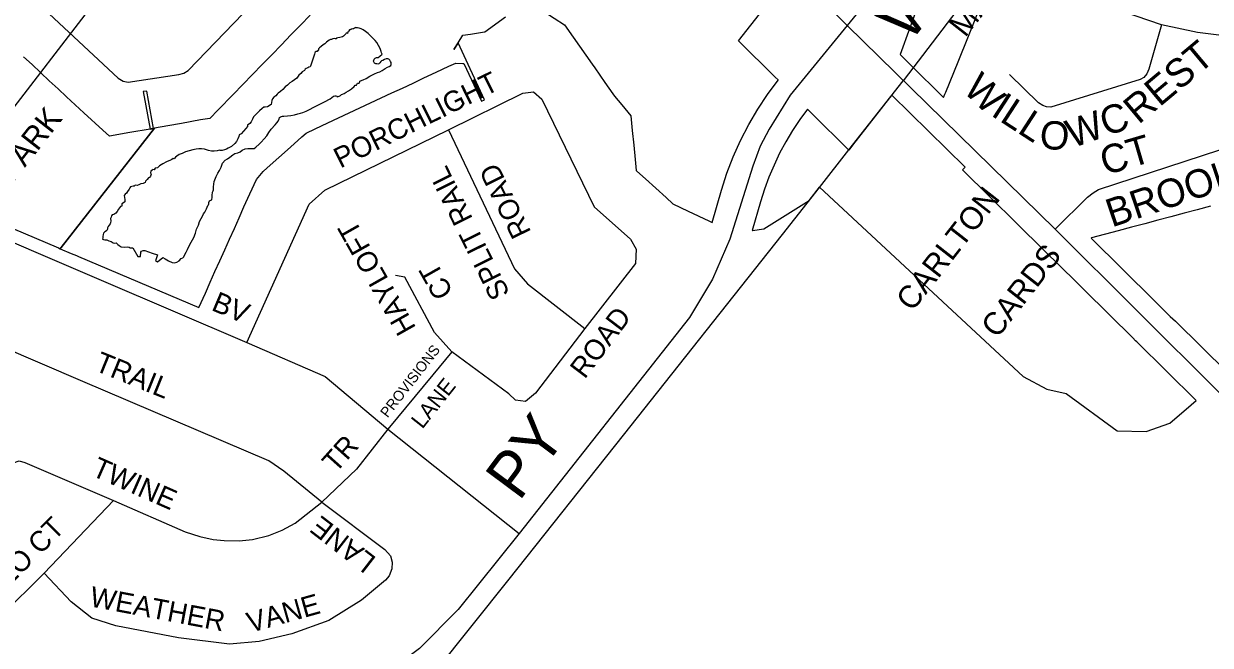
# Model space of a CAD drawing. Extents: x 586326 to 623965, y 4819854 to 4857850.
# Drawn here: x 597005 to 598053, y 4837436 to 4837984 of the extents above; entities that cross this region are included whole.
import ezdxf

# ---------------------------------------------------------------- set-up
doc = ezdxf.new("R2010")
doc.units = 0
for name, color, linetype in [('Lots_Concessions', 7, 'Continuous'), ('Major Rds and Hwys', 7, 'Continuous'), ('Major Rds Lbls', 7, 'Continuous'), ('Minor Rd Lbls', 7, 'Continuous'), ('Minor Rds', 7, 'Continuous'), ('Park Lbls', 7, 'Continuous'), ('Park Outlines', 7, 'Continuous'), ('Proposed Secondary Rds', 7, 'Continuous'), ('Secondary Rds Lbls', 7, 'Continuous'), ('SWM Ponds', 7, 'Continuous')]:
    doc.layers.add(name, color=color, linetype=linetype)

msp = doc.modelspace()

# ---------------------------------------------------------------- linework, layer by layer
at = {"layer": 'Lots_Concessions'}
for p, q in [((596921.8, 4837812.8), (597176.1, 4838143.4)), ((597782.3, 4837933.6), (597945, 4838147.7)), ((597734.2, 4837872.7), (597782.1, 4837933.8)), ((597708.3, 4837839.7), (597734.2, 4837872.7)), ((597675.6, 4837798), (597708.3, 4837839.7)), ((597535.1, 4837621.1), (597675.6, 4837798)), ((597434.2, 4837494), (597535.1, 4837621.1)), ((597354.1, 4837393.8), (597434.2, 4837494))]:
    msp.add_line(p, q, dxfattribs=at)
at = {"layer": 'Major Rds and Hwys'}
for points in [[(597732.7, 4837982.6), (597649.4, 4838065.4), (597376.3, 4838335.1)], [(597926, 4838219.2), (597732.7, 4837982.6)], [(597732.7, 4837982.6), (597682.2, 4837921), (597663.9, 4837891.2), (597655.9, 4837876.2), (597649.4, 4837858.3), (597629, 4837794.1), (597613.8, 4837758.7), (597593.5, 4837724.8), (597443, 4837534.4)], [(597916.4, 4837802.9), (597732.7, 4837982.6)], [(598229.8, 4837490.9), (598134.4, 4837585.8), (597916.4, 4837802.9)], [(597443, 4837534.4), (597389.1, 4837467.1), (597355.1, 4837432.7), (597329.2, 4837413.3), (597326.3, 4837411.2), (597318.7, 4837406.9)]]:
    msp.add_lwpolyline(points, dxfattribs=at)
at = {"layer": 'Minor Rds'}
for points in [[(596853.3, 4838155.4), (597088.9, 4837936.2), (597093.2, 4837933.5), (597097.7, 4837932.5), (597142.5, 4837939.2), (597146.9, 4837940.4), (597150.8, 4837942.8), (597215.3, 4838009.8), (597222.9, 4838015.3), (597227.3, 4838019.7), (597232.3, 4838026.4), (597234.6, 4838034.5), (597232, 4838042.1), (597224.6, 4838049.8), (597216.8, 4838056.9), (597175.1, 4838093.1)], [(598010.1, 4837983), (597965.4, 4837998.4), (597949.9, 4838005.1), (597934.5, 4838012.1), (597915.9, 4838022.3), (597912.5, 4838025.3), (597910.7, 4838028.6), (597910.2, 4838032), (597910.6, 4838035.4), (597949.5, 4838086.3), (597953.7, 4838089.7), (597958.3, 4838090.7), (597962.7, 4838089.5), (597969.9, 4838085.2), (597987.3, 4838076.9), (598011.3, 4838067.8), (598027.8, 4838063), (598060.9, 4838055.9), (598108.4, 4838049.7), (598194.5, 4838038.4)], [(598010.1, 4837983), (597999.1, 4837943.9), (597997.2, 4837939.9), (597994.7, 4837936.7), (597991.4, 4837935), (597912.6, 4837910.4), (597908.8, 4837910.8), (597905.4, 4837911.9), (597901.7, 4837914.4), (597876, 4837939.4)], [(598123, 4837892.8), (598100.1, 4837961.6), (598098.1, 4837965.5), (598094.8, 4837968.5), (598088.9, 4837970.5), (598042.1, 4837976.4), (598010.1, 4837983)], [(597380.6, 4837890.5), (597446.3, 4837922.7), (597455.8, 4837924.1), (597463.1, 4837917.6), (597509.2, 4837822.6), (597541.3, 4837794.1), (597546.4, 4837785.3), (597545.7, 4837772.4), (597501.1, 4837715.2)], [(597202.5, 4837702.7), (597257.5, 4837824.8), (597271.3, 4837837.2), (597380.6, 4837890.5)], [(597380.6, 4837890.5), (597439, 4837767.8), (597450.3, 4837754.5), (597501.1, 4837715.2)], [(597916.4, 4837802.9), (597944.8, 4837831.2), (597949.9, 4837834.9), (597954.7, 4837837.8), (598123, 4837892.8)], [(597268.8, 4837561.8), (597235.3, 4837589.4), (597222, 4837598.5), (597057.6, 4837668.4), (596984, 4837699.8), (596977.8, 4837700.1), (596969.6, 4837694.6), (596880.6, 4837602.3), (596874.9, 4837595.4), (596869, 4837593.9), (596861.9, 4837594.7), (596856.2, 4837598.8), (596812.4, 4837641.7), (596810, 4837645.3), (596809.1, 4837649.6), (596811.7, 4837655.5), (596933.4, 4837783.5), (596945.1, 4837812.7)], [(597383.5, 4837694.7), (597368.2, 4837711.5), (597341.9, 4837760.5), (597333.8, 4837761.9)], [(597501.1, 4837715.2), (597457.4, 4837658.2), (597448.6, 4837650.9), (597439.8, 4837652), (597433.9, 4837657.5), (597383.5, 4837694.7)], [(597383.5, 4837694.7), (597366.7, 4837674.4), (597327.1, 4837626.4)], [(597327.1, 4837626.4), (597299.5, 4837591), (597268.8, 4837561.8)], [(596763.9, 4837566.1), (596798.1, 4837534.6), (596810.7, 4837520.8), (596818.7, 4837510.7), (596841.5, 4837477.7), (596853.2, 4837471.7), (596864.8, 4837471.2), (596879.4, 4837475.5), (596892.5, 4837488), (596991.9, 4837593.2), (596996.4, 4837596.6), (597001.4, 4837598.3), (597006.5, 4837596.9), (597084.7, 4837563.5)], [(597084.7, 4837563.5), (597023.4, 4837499.4)], [(597268.8, 4837561.8), (597324.3, 4837520.1), (597329.4, 4837514.6), (597330.9, 4837509.1), (597330.7, 4837503), (597328.3, 4837497), (597324.9, 4837493), (597303.9, 4837475.5), (597274.8, 4837457.6), (597242.2, 4837445.7), (597213.3, 4837439), (597187.1, 4837436.7), (597142.3, 4837442.2), (597086.9, 4837452.9), (597065.7, 4837459.5), (597047.4, 4837474.1), (597023.4, 4837499.4)], [(597084.7, 4837563.5), (597148, 4837535.7), (597160.9, 4837531.5), (597172.7, 4837529.1), (597182.4, 4837528), (597195.7, 4837527.9), (597207.4, 4837529), (597221.9, 4837532.4), (597233.7, 4837537.1), (597245.2, 4837543.4), (597268.8, 4837561.8)], [(597023.4, 4837499.4), (596985.6, 4837461.5), (596980.5, 4837453.2), (596977.2, 4837435.9)]]:
    msp.add_lwpolyline(points, dxfattribs=at)
at = {"layer": 'Park Outlines'}
for points in [[(597813.6, 4838051.5), (597779.4, 4837956.9), (597790.6, 4837945.8), (597793.2, 4837943.2), (597813.1, 4837923.6), (597817.8, 4837919), (597819, 4837922.1), (597819.1, 4837922.4), (597819.7, 4837923.8), (597830.6, 4837950.6), (597839.8, 4837973.2), (597852, 4838003.4)], [(597464.8, 4837995), (597483.1, 4837983.2), (597490.8, 4837972.3), (597507.4, 4837948.5), (597509.7, 4837945.2), (597518.7, 4837932.4), (597525.8, 4837922.3), (597527.2, 4837920.3), (597533.6, 4837912.5), (597541.5, 4837902.9), (597541.5, 4837902.8), (597542.8, 4837889.9), (597544.2, 4837877), (597545.5, 4837864.2), (597546.4, 4837854.6), (597547, 4837854.1), (597554.6, 4837847.2), (597563.7, 4837839), (597572.7, 4837830.8), (597578.8, 4837825.3), (597592.3, 4837818.8), (597610.4, 4837810.1), (597613.3, 4837808.7), (597621.6, 4837837.1), (597626.4, 4837852.1), (597632, 4837866.7), (597638.4, 4837881.1), (597645.7, 4837895.1), (597653.7, 4837908.6), (597662.4, 4837921.7), (597671.8, 4837934.3), (597671.6, 4837934.5), (597669.1, 4837937), (597636.7, 4837969.1), (597672.7, 4838015)], [(597258.5, 4837991.7), (597250, 4837982.9), (597241.5, 4837974.2), (597233, 4837965.4), (597224.5, 4837956.7), (597216, 4837948), (597207.5, 4837939.2), (597198.9, 4837930.5), (597190.4, 4837921.8), (597177.2, 4837908.2), (597169.8, 4837900.6), (597161.7, 4837899.2), (597144.8, 4837896.1), (597132.7, 4837894), (597120.9, 4837891.9), (597038.5, 4837786.6), (597037.7, 4837785.6), (597047.5, 4837781.5), (597052.1, 4837779.5), (597053.9, 4837778.7), (597160.1, 4837733.7), (597165.9, 4837746.5), (597170.2, 4837756), (597174.4, 4837765.5), (597178.7, 4837775), (597183, 4837784.5), (597187.2, 4837793.9), (597191.5, 4837803.4), (597195.7, 4837812.9), (597200, 4837822.4), (597205.3, 4837834.1), (597211, 4837846.8), (597216.8, 4837853.6), (597220.5, 4837857), (597230.8, 4837866.1), (597241, 4837875.2), (597251.2, 4837884.4), (597254.8, 4837887.6), (597263, 4837891.5), (597274, 4837896.6), (597283.5, 4837901), (597292.9, 4837905.4), (597302.3, 4837909.8), (597311.7, 4837914.2), (597321.1, 4837918.6), (597330.5, 4837923), (597340, 4837927.4), (597349.4, 4837931.8), (597358.8, 4837936.3), (597369.8, 4837941.4), (597380.9, 4837946.6), (597387, 4837949.4), (597393.3, 4837949.1), (597393.3, 4837949.1), (597394.2, 4837949.1), (597409.8, 4837915.9), (597412.5, 4837917.1), (597389, 4837967.3), (597385.3, 4837961.4), (597385.3, 4837961.4), (597389, 4837967.3), (597393.2, 4837973.9), (597400, 4837974.9), (597412.5, 4837976.9), (597412.7, 4837976.9), (597431, 4837990.1)], [(596934.6, 4837829.4), (597036.2, 4837786.3), (597037.7, 4837785.6), (597038.5, 4837786.6), (597120.9, 4837891.9), (597120, 4837891.7), (597118.1, 4837891.4), (597117, 4837891.2), (597099.2, 4837888), (597081.1, 4837884.8), (597075.3, 4837890.2), (597058.7, 4837905.6), (597051, 4837912.6), (597043.4, 4837919.7), (597035.8, 4837926.8), (597028.1, 4837933.8), (597020.5, 4837940.9), (597020.4, 4837941), (597012.9, 4837948), (597005.2, 4837955)], [(598053.4, 4837823.1), (598041.8, 4837820), (598030.2, 4837816.9), (598018.6, 4837813.8), (598007, 4837810.7), (597995.4, 4837807.6), (597983.8, 4837804.5), (597971.9, 4837801.4), (597948.3, 4837795.1), (597948, 4837795), (598003.9, 4837739.9), (598015.1, 4837728.8), (598018, 4837725.9), (598022.5, 4837721.5), (598229.6, 4837517.5)]]:
    msp.add_lwpolyline(points, dxfattribs=at)
for points in [[(597117, 4837891.2), (597120, 4837891.7), (597114.1, 4837924.7), (597111.1, 4837924.2)], [(597996.7, 4837624.4), (598017.5, 4837631.6), (598036.4, 4837647.7), (598041, 4837651.6), (597988.4, 4837703.5), (597987.4, 4837704.4), (597985, 4837706.8), (597977.2, 4837714.5), (597976, 4837715.7), (597973.2, 4837718.4), (597971.9, 4837719.7), (597965.6, 4837726), (597915.2, 4837775.7), (597912.3, 4837778.5), (597906.6, 4837784.1), (597834.5, 4837855.1), (597836.8, 4837857.4), (597772.2, 4837921.2), (597770.1, 4837918.6), (597737.3, 4837877.1), (597737.3, 4837877.1), (597734.1, 4837872.6), (597734.1, 4837872.6), (597701.6, 4837904.8), (597697.6, 4837908.8), (597690.8, 4837899.5), (597684.4, 4837889.9), (597678.5, 4837880), (597673, 4837869.8), (597668.1, 4837859.4), (597663.6, 4837848.8), (597659.6, 4837838), (597656.1, 4837827), (597648.8, 4837801.8), (597649.1, 4837801.8), (597659.1, 4837803.1), (597699, 4837828), (597708.3, 4837839.8), (597708.3, 4837839.8), (597888, 4837672.9), (597909.1, 4837661.7), (597926.1, 4837657.9), (597971, 4837624.8)]]:
    msp.add_lwpolyline(points, close=True, dxfattribs=at)
at = {"layer": 'Proposed Secondary Rds'}
for points in [[(596945.1, 4837812.7), (597073.8, 4837757.7), (597202.5, 4837702.7)], [(597202.5, 4837702.7), (597271.7, 4837672.8), (597327.1, 4837626.4)], [(597327.1, 4837626.4), (597443, 4837534.4)]]:
    msp.add_lwpolyline(points, dxfattribs=at)
at = {"layer": 'SWM Ponds'}
msp.add_lwpolyline([(597153.4, 4837791.4), (597155.6, 4837795.4), (597157.2, 4837799.4), (597157.8, 4837801.7), (597158.2, 4837802.8), (597159.7, 4837806.3), (597160.7, 4837809.5), (597162.2, 4837812.3), (597163.5, 4837814.4), (597164.3, 4837816.3), (597165.3, 4837817.8), (597166.8, 4837820.9), (597168.1, 4837823.6), (597168.8, 4837824.4), (597169.1, 4837825.3), (597169.1, 4837826.5), (597169.4, 4837827.7), (597170, 4837828), (597170.7, 4837828.3), (597171.7, 4837828.6), (597171.7, 4837829.4), (597171.8, 4837830.6), (597171.9, 4837831.9), (597171.9, 4837833.2), (597172.1, 4837834.8), (597172.2, 4837835.5), (597172.4, 4837836), (597172.7, 4837836.6), (597173, 4837837.4), (597173.1, 4837840.1), (597173.6, 4837844.8), (597175.3, 4837849.2), (597176.8, 4837852.1), (597178.3, 4837854.7), (597179.7, 4837857.6), (597181.1, 4837861.2), (597183.4, 4837863.7), (597185.5, 4837865), (597187.6, 4837866.3), (597190.2, 4837868.5), (597191.9, 4837869.6), (597194.6, 4837870.2), (597196.6, 4837871.2), (597198.5, 4837872.4), (597201.1, 4837873.6), (597203.5, 4837874.1), (597205.5, 4837874.1), (597209, 4837874.1), (597210.5, 4837875.2), (597213.4, 4837877.8), (597215.2, 4837879.6), (597217.8, 4837882.6), (597220.1, 4837885.3), (597222, 4837888.1), (597223.9, 4837891.2), (597227.4, 4837895), (597228.9, 4837896.7), (597230.2, 4837898.1), (597231, 4837900.2), (597231.3, 4837901.4), (597232.2, 4837902.1), (597233.9, 4837902.5), (597235.2, 4837902.6), (597238.3, 4837902.9), (597241.3, 4837903.2), (597244.6, 4837903.8), (597247.6, 4837904.5), (597249.9, 4837905.1), (597252.1, 4837905.7), (597255, 4837907.1), (597257.9, 4837908.4), (597261.8, 4837910.5), (597265.8, 4837912.6), (597271.2, 4837915.3), (597276.1, 4837917.9), (597279.1, 4837920.3), (597280.1, 4837920.6), (597281.1, 4837920.5), (597281.9, 4837920.3), (597282.3, 4837919.7), (597284.1, 4837920.2), (597285.2, 4837920.9), (597286.1, 4837921.8), (597286.9, 4837922.1), (597288.5, 4837922.6), (597290.1, 4837923.6), (597292.3, 4837925), (597294.9, 4837926.7), (597297.2, 4837928.6), (597298.2, 4837929.8), (597299.5, 4837929.8), (597299.7, 4837930.6), (597300.2, 4837931.6), (597300.8, 4837931.7), (597301.3, 4837931.7), (597301.8, 4837931.8), (597302.1, 4837932.4), (597302.2, 4837932.8), (597302.4, 4837933.3), (597302.9, 4837933.6), (597305.2, 4837934.6), (597308, 4837935.9), (597311, 4837937.7), (597315.4, 4837939.8), (597317.8, 4837941.2), (597320, 4837941.8), (597322.1, 4837942.9), (597324.6, 4837944.5), (597326.8, 4837945.7), (597328.2, 4837946.4), (597329.6, 4837947.3), (597330.1, 4837948.1), (597330.1, 4837948.9), (597329.9, 4837949.9), (597329.5, 4837950.9), (597328.8, 4837951.9), (597328, 4837952.7), (597326.9, 4837953.1), (597325.5, 4837953.1), (597324, 4837952.5), (597322.5, 4837951.8), (597321.5, 4837951.3), (597320.9, 4837950.7), (597319.9, 4837949.6), (597319, 4837948.7), (597318.2, 4837948.5), (597317.4, 4837948.6), (597316.5, 4837948.6), (597315.4, 4837949.2), (597314.9, 4837949.9), (597314.4, 4837951), (597314.6, 4837952.1), (597315, 4837952.7), (597315.7, 4837953.7), (597317.1, 4837954.3), (597318.5, 4837954.3), (597320.1, 4837955.6), (597321.9, 4837957.2), (597321.4, 4837958.5), (597321.2, 4837959.6), (597320.2, 4837962.2), (597318.8, 4837965), (597317.4, 4837967.6), (597315.7, 4837969.4), (597313.9, 4837971.3), (597311.4, 4837973.7), (597309.6, 4837975.4), (597307.2, 4837977.4), (597305.2, 4837978.8), (597303.6, 4837979.5), (597301.8, 4837980.3), (597300.1, 4837980.6), (597299.3, 4837980.6), (597298.4, 4837980.8), (597298.2, 4837980.1), (597297.3, 4837980.1), (597296.7, 4837979.6), (597296.2, 4837979.5), (597294.8, 4837979.2), (597294.2, 4837978.7), (597293.9, 4837979), (597293.1, 4837978.6), (597292.7, 4837977.7), (597292.3, 4837976.9), (597291.4, 4837976.5), (597291.5, 4837975.9), (597291.4, 4837975.4), (597290.8, 4837975.9), (597290.3, 4837975.7), (597290, 4837975.1), (597289.3, 4837974.5), (597288.4, 4837973.8), (597287.8, 4837973.1), (597286.9, 4837972.5), (597285.9, 4837972.3), (597284.6, 4837972), (597283, 4837971.7), (597281.8, 4837971.3), (597281.3, 4837970.6), (597281, 4837970.9), (597279.7, 4837971), (597278.5, 4837970.7), (597277.3, 4837970.1), (597276.4, 4837970.1), (597275.2, 4837969.6), (597274, 4837968.8), (597273, 4837967.9), (597272.2, 4837967.4), (597271.3, 4837966.4), (597269.8, 4837965.4), (597268.2, 4837964.1), (597266.7, 4837962.7), (597265.8, 4837962), (597265.8, 4837961.6), (597265.8, 4837960.9), (597265.3, 4837960.5), (597264.5, 4837959.6), (597263.7, 4837959.5), (597262.9, 4837959), (597262.5, 4837958.3), (597262.3, 4837957.4), (597262, 4837956.3), (597258.6, 4837946.8), (597258.3, 4837946.1), (597257.3, 4837945.8), (597256.4, 4837945.1), (597255, 4837944.5), (597254.1, 4837944), (597253.3, 4837942.7), (597251.4, 4837941.7), (597250.3, 4837940.2), (597248.5, 4837938.7), (597246.6, 4837936), (597244.7, 4837934.6), (597242.5, 4837933.1), (597240.5, 4837931.9), (597238.5, 4837929.9), (597236.4, 4837928.3), (597234.2, 4837926.2), (597232.1, 4837924.3), (597230.1, 4837922.9), (597229.2, 4837921.9), (597228.1, 4837920.6), (597226.5, 4837919.3), (597225.1, 4837917.7), (597224.5, 4837916.3), (597224.3, 4837914.6), (597223.9, 4837912.8), (597220.8, 4837910.8), (597218.8, 4837910.6), (597217.6, 4837910.4), (597216.1, 4837909.3), (597213.8, 4837907.3), (597210.5, 4837904.1), (597208.5, 4837902), (597207.5, 4837899.9), (597206.2, 4837897.5), (597205.1, 4837896), (597203.2, 4837894.5), (597203, 4837893.4), (597201.7, 4837891.7), (597199.5, 4837889.2), (597197.5, 4837887), (597195.6, 4837886.1), (597195.3, 4837884.5), (597194.7, 4837882.4), (597193.4, 4837880.2), (597191.9, 4837878.4), (597189, 4837875.9), (597187.8, 4837875.1), (597186, 4837874.2), (597184.6, 4837873.5), (597182.7, 4837872.8), (597180.8, 4837872.2), (597179.1, 4837872.2), (597178.3, 4837872.4), (597176.2, 4837872.1), (597173.8, 4837871.8), (597171.4, 4837871.8), (597168.6, 4837872.3), (597165, 4837873.3), (597162.6, 4837873.6), (597160.1, 4837873.7), (597157.7, 4837873.3), (597154.8, 4837872.8), (597151.6, 4837872), (597148.3, 4837871), (597145.3, 4837869.6), (597142.7, 4837868.6), (597140.6, 4837867.3), (597139.5, 4837866.3), (597138.4, 4837864.8), (597137.6, 4837865.2), (597136.4, 4837864.4), (597135.1, 4837863.7), (597131.7, 4837862.3), (597128.2, 4837860.4), (597125.5, 4837858.8), (597123.7, 4837857), (597121.5, 4837856.7), (597120.6, 4837855.2), (597119.5, 4837855.5), (597118.8, 4837854.9), (597117.8, 4837853.9), (597117.4, 4837852.5), (597117.9, 4837851.5), (597117.3, 4837849.7), (597116.6, 4837848.3), (597115.8, 4837848), (597114.4, 4837846.6), (597113, 4837845.2), (597112.7, 4837844), (597110.9, 4837843.1), (597108.9, 4837842.7), (597107.1, 4837842), (597105.6, 4837841.3), (597103.9, 4837841.8), (597102.9, 4837840.7), (597102, 4837840.8), (597099.9, 4837840.3), (597099.2, 4837839.3), (597098.6, 4837838), (597097.1, 4837836.2), (597096.3, 4837834.7), (597095.1, 4837833.6), (597094.1, 4837832.6), (597094.4, 4837830.8), (597094.8, 4837829.1), (597094.7, 4837826.9), (597093.5, 4837826), (597092.2, 4837825.2), (597092.1, 4837824.4), (597092, 4837823.2), (597091, 4837822.7), (597089.2, 4837820.6), (597087.9, 4837818.4), (597086.7, 4837817), (597085.2, 4837815.9), (597083.7, 4837815.6), (597083, 4837814.7), (597082.7, 4837813.4), (597082.2, 4837812.3), (597082.5, 4837810.1), (597082.2, 4837808.5), (597081.7, 4837807.4), (597080.8, 4837806.4), (597080.1, 4837805.2), (597079.6, 4837804.1), (597079.6, 4837802.8), (597078.8, 4837801.6), (597077.6, 4837800.7), (597076.9, 4837800.2), (597075.9, 4837799.4), (597075.6, 4837798.1), (597075.3, 4837796.4), (597075.3, 4837795.3), (597075.1, 4837794.1), (597075.8, 4837793.6), (597077.2, 4837793.4), (597079, 4837793.4), (597080.7, 4837792.6), (597082.8, 4837791.8), (597084.5, 4837790.8), (597085.8, 4837790.4), (597087.1, 4837790.7), (597088.7, 4837789.4), (597089.8, 4837788.3), (597091.4, 4837787.2), (597094.5, 4837787), (597096.9, 4837787.1), (597098.6, 4837787), (597099.6, 4837786.4), (597100.8, 4837786.4), (597101.8, 4837786.4), (597106.2, 4837778.7), (597108.6, 4837778.7), (597108.9, 4837782.6), (597109.5, 4837783.4), (597110.9, 4837783.9), (597112.5, 4837783.9), (597119, 4837781.7), (597123.7, 4837780.2), (597122, 4837774.9), (597123.7, 4837773.9), (597128.2, 4837777.7), (597130.4, 4837776.6), (597133.3, 4837774.9), (597136.5, 4837773.4), (597138.5, 4837773.2), (597140.7, 4837773.8), (597142.7, 4837775), (597144.6, 4837776.8), (597146, 4837777.6), (597146.9, 4837778.5), (597147.9, 4837780.4), (597148.8, 4837782.5), (597150, 4837784.9), (597151.6, 4837788.2)], close=True, dxfattribs=at)

# ---------------------------------------------------------------- texts
at = {"layer": 'Major Rds Lbls'}
for s, rotation, p in [('WILLIAMS', 51.853, (597787.8, 4837966.3)), ('PY', 53.342, (597443, 4837562))]:
    msp.add_text(s, height=40, rotation=rotation, dxfattribs=at).set_placement(p)
at = {"layer": 'Minor Rd Lbls'}
for s, height, rotation, p in [('REST', 25, 39.8992, (597990, 4837894.7)), ('PORCHLIGHT', 18, 26.4428, (597285.1, 4837856.2)), ('W', 25, 316.0564, (597834, 4837924.9)), ('ILL', 25, 326.967, (597858.7, 4837903.7)), ('WC', 25, 19.1984, (597931.3, 4837874.1)), ('O', 25, 355.614, (597902, 4837874.1)), ('BROOKVIEW', 24.97, 18.6041, (597966.3, 4837804.2)), ('CT', 25, 16.3896, (597960.4, 4837850.2)), ('SPLIT RAIL', 18, 116.3564, (597435.1, 4837746.1)), ('ROAD', 18, 116.3564, (597453.9, 4837800.3)), ('HAYLOFT', 18, 119.4554, (597352.3, 4837715.7)), ('CT', 18, 119.4554, (597385.3, 4837747.2)), ('ROAD', 18, 52.8988, (597500.9, 4837669.9)), ('TRAIL', 18, 337.9124, (597067.1, 4837678.5)), ('PROVISIONS', 9.19, 52.118, (597326.8, 4837635.8)), ('LANE', 14, 51.6378, (597357.5, 4837625.9)), ('TR', 18, 48.221, (597281, 4837587)), ('TWINE', 18, 336.2559, (597064.4, 4837585.8)), ('SILO CT', 18, 45.0355, (596976.6, 4837471.4)), ('LANE', 18, 142.2937, (597317.7, 4837512.4)), ('WEATHER', 18, 349.3385, (597063, 4837470.1)), ('VANE', 18, 15.6199, (597205.5, 4837446.5))]:
    msp.add_text(s, height=height, rotation=rotation, dxfattribs=at).set_placement(p)
at = {"layer": 'Park Lbls'}
for s, height, p in [('MAINS CREEK', 19.992, (597836.9, 4837971.3)), ('PARK', 19.99, (596995.5, 4837842.8)), ('CARLTON', 19.99, (597790.1, 4837729.3)), ('CARDS', 19.99, (597865.2, 4837705.7))]:
    msp.add_text(s, height=height, rotation=52, dxfattribs=at).set_placement(p)
at = {"layer": 'Secondary Rds Lbls'}
msp.add_text('BV', height=18, rotation=337.0165, dxfattribs=at).set_placement((597170.3, 4837731.7))

doc.saveas('drawing.dxf')
